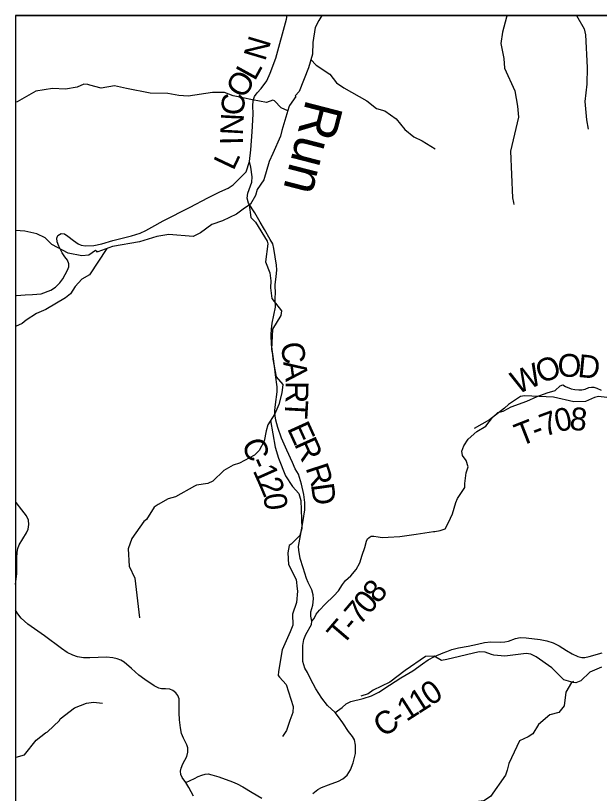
# Model space of a CAD drawing. Extents: x -1.8 to 75.7, y -2 to 25.
# Drawn here: x 43.8 to 45.252, y 20.577 to 22.512 of the extents above; entities that cross this region are included whole.
import ezdxf

# ---------------------------------------------------------------- set-up
doc = ezdxf.new("R2010")
doc.units = 0
for name, color, linetype in [('GM_X_County_Road', 7, 'Continuous'), ('GM_X_County_Road_Text', 7, 'Continuous'), ('GM_X_Minor_River', 7, 'Continuous'), ('GM_X_Minor_River_Text', 7, 'Continuous'), ('GM_X_Township', 7, 'Continuous'), ('GM_X_Township_Road', 7, 'Continuous'), ('GM_X_Township_Road_Text', 7, 'Continuous'), ('GM_X_Township_ROW', 7, 'Continuous'), ('SH_Data', 7, 'Continuous')]:
    doc.layers.add(name, color=color, linetype=linetype)

msp = doc.modelspace()

# ---------------------------------------------------------------- linework, layer by layer
at = {"layer": 'GM_X_County_Road'}
for points in [[(44.3815, 22.1493), (44.3852, 22.1784), (44.3881, 22.2225), (44.3903, 22.2519), (44.391, 22.2673), (44.3905, 22.2878), (44.3912, 22.2996), (44.3946, 22.3107), (44.4006, 22.3196), (44.4108, 22.3303), (44.4247, 22.3497), (44.4334, 22.369), (44.4471, 22.4058), (44.4734, 22.5027), (44.4758, 22.5121)], [(44.139, 21.986), (44.167, 22.0018), (44.2344, 22.0355), (44.2786, 22.0591), (44.3078, 22.0736), (44.329, 22.0829), (44.3408, 22.0912), (44.355, 22.1052), (44.3646, 22.1143), (44.3734, 22.1236), (44.3815, 22.1493)], [(44.5951, 20.7784), (44.5759, 20.7961), (44.5614, 20.8146), (44.5467, 20.8379), (44.5336, 20.8622), (44.5264, 20.8778), (44.5197, 20.8888), (44.5148, 20.9051), (44.5143, 20.9193), (44.5146, 20.9453), (44.5167, 20.9603), (44.5221, 20.9726), (44.536, 20.9975), (44.5368, 21.0061), (44.5341, 21.0184), (44.5347, 21.0288), (44.5395, 21.046), (44.5408, 21.061), (44.5403, 21.0717), (44.5365, 21.0839), (44.5317, 21.0934), (44.528, 21.1019), (44.5239, 21.1119), (44.5156, 21.1384), (44.5081, 21.1619), (44.5042, 21.1825), (44.5036, 21.1914), (44.509, 21.219), (44.5156, 21.2559), (44.5194, 21.2824), (44.5191, 21.3009), (44.5173, 21.3205), (44.5111, 21.3467), (44.5033, 21.3711), (44.4956, 21.3847), (44.4886, 21.4003), (44.4744, 21.4308), (44.461, 21.4613), (44.4519, 21.4876), (44.4474, 21.5061), (44.4452, 21.5219), (44.4452, 21.5296), (44.4468, 21.5446), (44.4508, 21.5762), (44.4508, 21.5885), (44.4468, 21.6185), (44.4439, 21.64), (44.4365, 21.6941), (44.4353, 21.7179), (44.4361, 21.7321), (44.4383, 21.7471), (44.4466, 21.7865), (44.446, 21.8052), (44.4463, 21.8269), (44.446, 21.8361), (44.4457, 21.8435), (44.4484, 21.862), (44.4498, 21.8797), (44.449, 21.8909), (44.4425, 21.9327), (44.4396, 21.9442), (44.4334, 21.9554), (44.4187, 21.9801), (44.408, 21.9983), (44.3951, 22.0211), (44.3793, 22.0452), (44.3761, 22.0583), (44.378, 22.0701), (44.3876, 22.0979), (44.3882, 22.1113), (44.385, 22.1349), (44.3815, 22.1493)], [(43.8002, 21.8152), (43.8028, 21.8157), (43.8243, 21.8176), (43.8426, 21.8181), (43.8642, 21.8202), (43.8879, 21.8293), (43.8997, 21.8365), (43.9104, 21.847), (43.9176, 21.8572), (43.9291, 21.8791), (43.9324, 21.8869), (43.9329, 21.8949), (43.9289, 21.9038), (43.923, 21.9118), (43.916, 21.922), (43.9077, 21.9388), (43.904, 21.949), (43.9029, 21.9584), (43.9056, 21.9654), (43.9133, 21.9696), (43.9216, 21.9688), (43.9305, 21.9635), (43.9444, 21.9528), (43.9559, 21.9442), (43.9629, 21.941), (43.9744, 21.9391), (43.9948, 21.9404), (44.0143, 21.9442), (44.0422, 21.9522), (44.0882, 21.9643), (44.1099, 21.971), (44.1244, 21.9777), (44.139, 21.986)], [(43.8002, 21.0966), (43.8031, 21.1246), (43.8036, 21.1457), (43.8033, 21.1629), (43.804, 21.1773), (43.8057, 21.1864), (43.8094, 21.1958), (43.8274, 21.2255), (43.8315, 21.2348), (43.8335, 21.2464), (43.8324, 21.257), (43.8277, 21.2679), (43.8158, 21.2828), (43.8014, 21.3011), (43.8002, 21.302)], [(44.2239, 20.6042), (44.2148, 20.6169), (44.2114, 20.6245), (44.2105, 20.6327), (44.2116, 20.6398), (44.2159, 20.6507), (44.2258, 20.6692), (44.2284, 20.68), (44.2282, 20.6905), (44.226, 20.6981), (44.2174, 20.7149), (44.2127, 20.7261), (44.2103, 20.7409), (44.2079, 20.7605), (44.2066, 20.7777), (44.2073, 20.8012), (44.2066, 20.8124), (44.2034, 20.821), (44.1985, 20.8276), (44.1916, 20.8332), (44.1834, 20.8365), (44.1729, 20.8371), (44.1634, 20.8375), (44.1561, 20.8393), (44.1451, 20.8453), (44.1214, 20.8603), (44.107, 20.8713), (44.0883, 20.8879), (44.0704, 20.904), (44.0622, 20.9088), (44.0528, 20.9124), (44.0424, 20.9148), (44.0259, 20.9161), (43.985, 20.9146), (43.9691, 20.9148), (43.9542, 20.9172), (43.9422, 20.9212), (43.9284, 20.9279), (43.9146, 20.9376), (43.872, 20.9695), (43.8475, 20.9867), (43.8309, 20.9981), (43.8141, 21.0129), (43.8055, 21.0241), (43.8002, 21.0331)], [(44.8724, 20.9306), (44.8847, 20.9351), (44.9014, 20.9392), (44.9254, 20.944), (44.9491, 20.9486), (44.9659, 20.9526), (44.9817, 20.9542), (45.005, 20.9535), (45.0164, 20.9545), (45.0261, 20.9558), (45.0433, 20.9626), (45.0545, 20.9651), (45.0698, 20.9642), (45.1045, 20.9598), (45.1208, 20.957), (45.137, 20.9516), (45.1517, 20.9447), (45.1698, 20.9328), (45.1843, 20.9244), (45.198, 20.9179), (45.2082, 20.9156), (45.2157, 20.9156), (45.2266, 20.9177), (45.2587, 20.927)], [(44.5389, 20.577), (44.5518, 20.5867), (44.5609, 20.592), (44.5783, 20.599), (44.6035, 20.6078), (44.6137, 20.6134), (44.6249, 20.6231), (44.6332, 20.6362), (44.6396, 20.6534), (44.645, 20.6767), (44.6453, 20.6973), (44.6429, 20.7107), (44.6375, 20.7187), (44.6276, 20.7313), (44.6142, 20.7527), (44.6035, 20.768), (44.5951, 20.7784), (44.6118, 20.7907), (44.6225, 20.7998), (44.6338, 20.806), (44.6646, 20.8135), (44.6849, 20.8202), (44.7034, 20.8288), (44.7296, 20.8464), (44.7582, 20.8651), (44.788, 20.8821), (44.8119, 20.8993), (44.8261, 20.9098), (44.8417, 20.9179), (44.8631, 20.9272), (44.8724, 20.9306)], [(44.2239, 20.6042), (44.2454, 20.6148), (44.2542, 20.6197), (44.263, 20.623), (44.2712, 20.6251), (44.2792, 20.626), (44.2884, 20.624), (44.3058, 20.6182), (44.3396, 20.6064), (44.351, 20.6015), (44.365, 20.5939), (44.3885, 20.5797), (44.4121, 20.5656)], [(44.2424, 20.5709), (44.2307, 20.5918), (44.2239, 20.6042)]]:
    msp.add_lwpolyline(points, dxfattribs=at)
at = {"layer": 'GM_X_Minor_River'}
for points in [[(44.5615, 22.5121), (44.5542, 22.4997), (44.5448, 22.4822), (44.5392, 22.4449), (44.5388, 22.416)], [(45.0222, 22.5121), (45.0208, 22.5083), (45.011, 22.4706), (45.0071, 22.4422), (45.0143, 22.4056), (45.0162, 22.3812), (45.0417, 22.3249), (45.0478, 22.2868), (45.0507, 22.2593), (45.0311, 22.1745), (45.0359, 22.0589), (45.0386, 22.0475), (45.0392, 22.0421)], [(45.1951, 22.5121), (45.2142, 22.4793), (45.2175, 22.464), (45.2215, 22.383), (45.2206, 22.3413), (45.2155, 22.2982), (45.2198, 22.2528), (45.2241, 22.2299)], [(44.5388, 22.416), (44.5286, 22.3818), (44.5049, 22.3236), (44.4951, 22.3126), (44.4966, 22.3107), (44.4815, 22.2886), (44.48, 22.284), (44.4623, 22.2258), (44.4589, 22.2117), (44.44, 22.1691), (44.4306, 22.149), (44.4178, 22.1033), (44.4008, 22.0797), (44.397, 22.0645), (44.3842, 22.0432), (44.3664, 22.0302), (44.3498, 22.018), (44.3147, 22.0016), (44.2878, 21.9924), (44.2603, 21.9718), (44.2565, 21.9699), (44.2418, 21.9623), (44.1809, 21.9678), (44.151, 21.9628), (44.1087, 21.9494), (44.0411, 21.9375), (44.0044, 21.9241), (44.0006, 21.9241)], [(44.5342, 22.403), (44.5474, 22.3889), (44.5819, 22.3661), (44.5982, 22.3447), (44.616, 22.3324), (44.6732, 22.3002), (44.6972, 22.2812), (44.7182, 22.2748), (44.7463, 22.2553), (44.7682, 22.2288), (44.7903, 22.2107), (44.8112, 22.2001), (44.8435, 22.1809)], [(44.4773, 22.2754), (44.4606, 22.2823), (44.4442, 22.3003), (44.4397, 22.3016), (44.4244, 22.296), (44.3894, 22.3028), (44.341, 22.3123), (44.3193, 22.3206), (44.2898, 22.3204), (44.2295, 22.312), (44.2057, 22.3132), (44.1786, 22.3186), (44.1352, 22.3192), (44.0762, 22.331), (44.0465, 22.3376), (44.0127, 22.3311), (43.9846, 22.3392), (43.9801, 22.3405), (43.9699, 22.3416), (43.9531, 22.3338), (43.9246, 22.329), (43.8921, 22.3308), (43.8507, 22.3237), (43.8045, 22.2975), (43.8002, 22.2968)], [(44.3813, 22.0409), (44.3813, 22.0411), (44.3851, 22.0098), (44.3965, 21.9984), (44.4257, 21.9511), (44.4273, 21.9442), (44.4218, 21.8996), (44.4323, 21.8723), (44.4348, 21.8521), (44.4338, 21.8347), (44.4376, 21.8087), (44.4612, 21.778), (44.4597, 21.7662), (44.4387, 21.7324), (44.4364, 21.6819), (44.4387, 21.6689), (44.4398, 21.6575), (44.4479, 21.6132), (44.4644, 21.5945), (44.4626, 21.5736), (44.4546, 21.545), (44.4444, 21.5214), (44.4273, 21.4942), (44.4235, 21.4796), (44.4182, 21.4539), (44.4061, 21.4304), (44.3944, 21.4186), (44.3571, 21.3989), (44.3415, 21.3941), (44.3184, 21.3804), (44.2904, 21.3539), (44.2781, 21.3482), (44.25, 21.3442), (44.2447, 21.3417), (44.1981, 21.3151), (44.1794, 21.31), (44.1548, 21.2963), (44.1444, 21.2891), (44.1257, 21.2585), (44.1192, 21.2538), (44.0895, 21.2111), (44.0801, 21.1859), (44.0825, 21.1426), (44.0967, 21.1129), (44.1084, 21.0141)], [(44.0044, 21.9241), (43.9986, 21.9279), (43.9827, 21.9163), (43.9649, 21.9145), (43.9311, 21.9213), (43.8906, 21.9427), (43.8741, 21.9596), (43.8532, 21.9694), (43.8232, 21.976), (43.8002, 21.9772)], [(44.0272, 21.9324), (43.9843, 21.8672), (43.9651, 21.8564), (43.9482, 21.8384), (43.9367, 21.8198), (43.9247, 21.8099), (43.8755, 21.7811), (43.8525, 21.7712), (43.8266, 21.7545), (43.8162, 21.7465), (43.8002, 21.7383)], [(45.27, 21.562), (45.2496, 21.5642), (45.2397, 21.5618), (45.2171, 21.5519), (45.1884, 21.5517), (45.1377, 21.5628), (45.0653, 21.5666), (45.0557, 21.5642), (45.0257, 21.5447), (45.0159, 21.5359), (44.9788, 21.5063), (44.9407, 21.4851)], [(44.434, 21.5049), (44.4457, 21.4386), (44.4543, 21.411), (44.4715, 21.3675), (44.4888, 21.3404), (44.5045, 21.3236), (44.5093, 21.3056), (44.5121, 21.2363), (44.507, 21.2187), (44.4856, 21.1973), (44.4802, 21.1937), (44.477, 21.1759), (44.4784, 21.147), (44.4977, 21.1092), (44.5007, 21.0859), (44.501, 21.0806), (44.4986, 21.0526), (44.489, 21.0229), (44.4897, 20.9959), (44.4828, 20.9794), (44.4629, 20.9349), (44.4537, 20.8805), (44.453, 20.871), (44.4567, 20.8663), (44.4728, 20.848), (44.4904, 20.7935), (44.4892, 20.7787), (44.4825, 20.7588), (44.4738, 20.7336), (44.4636, 20.7191)], [(45.2572, 20.8914), (45.2281, 20.879), (45.2056, 20.8573), (45.1933, 20.8524), (45.1865, 20.853), (45.1633, 20.8602), (45.1336, 20.8896), (45.0947, 20.9167), (45.0809, 20.9235), (45.0693, 20.9254), (45.0166, 20.9191), (44.989, 20.9215), (44.9834, 20.9229), (44.9681, 20.9287), (44.953, 20.9295), (44.8723, 20.9104), (44.859, 20.9082), (44.8412, 20.919), (44.8196, 20.9182), (44.769, 20.8833), (44.7307, 20.8542), (44.6893, 20.8339), (44.6769, 20.8248), (44.6586, 20.8189)], [(45.1877, 20.8556), (45.1828, 20.8531), (45.1684, 20.8289), (45.1644, 20.7952), (45.151, 20.7789), (45.1282, 20.7728), (45.1006, 20.7486), (45.0859, 20.7259), (45.0744, 20.7183), (45.0533, 20.7083), (45.0266, 20.6515), (45.0227, 20.6356), (45.0182, 20.6229), (44.9814, 20.5693), (44.9648, 20.5592), (44.9447, 20.5568), (44.9398, 20.5562), (44.9132, 20.5525), (44.8876, 20.5435), (44.8706, 20.5296), (44.839, 20.5116), (44.814, 20.4942), (44.7943, 20.4682)], [(43.8002, 20.6665), (43.8017, 20.6677), (43.8223, 20.6735), (43.8517, 20.7098), (43.8745, 20.7277), (43.8799, 20.7309), (43.9091, 20.7585), (43.9108, 20.763), (43.9467, 20.7903), (43.9766, 20.8019), (43.9937, 20.8044), (44.0167, 20.8021)]]:
    msp.add_lwpolyline(points, dxfattribs=at)
at = {"layer": 'GM_X_Township'}
msp.add_lwpolyline([(48.1876, 22.5121), (43.8002, 22.5121), (43.8002, 18.978)], dxfattribs=at)
at = {"layer": 'GM_X_Township_Road'}
for points in [[(45.0138, 21.5293), (45.0328, 21.539), (45.0714, 21.5531), (45.0968, 21.5647), (45.1215, 21.574), (45.1416, 21.5799), (45.1539, 21.5909), (45.1611, 21.594), (45.1678, 21.5891), (45.1812, 21.5837), (45.1907, 21.5817), (45.2005, 21.5809), (45.2077, 21.5809), (45.2167, 21.5832), (45.2251, 21.5866), (45.2321, 21.5879), (45.238, 21.5879), (45.2452, 21.5853), (45.2563, 21.5801)], [(44.5368, 21.0061), (44.5422, 21.0122), (44.5478, 21.0232), (44.5561, 21.0331), (44.5703, 21.0478), (44.5917, 21.069), (44.6032, 21.081), (44.6134, 21.0968), (44.6209, 21.107), (44.6338, 21.1185), (44.6471, 21.1346), (44.6562, 21.1507), (44.6618, 21.17), (44.6684, 21.189), (44.6726, 21.2045), (44.6756, 21.2109), (44.679, 21.2142), (44.6846, 21.2171), (44.6913, 21.2171), (44.7016, 21.2155), (44.7114, 21.2142), (44.7263, 21.2145), (44.7554, 21.2165), (44.7962, 21.2222), (44.8389, 21.2284), (44.8424, 21.229)]]:
    msp.add_lwpolyline(points, dxfattribs=at)
at = {"layer": 'GM_X_Township_ROW'}
msp.add_lwpolyline([(44.8424, 21.229), (44.8559, 21.2315), (44.868, 21.2358), (44.8767, 21.251), (44.8868, 21.2731), (44.8947, 21.3006), (44.8986, 21.3109), (44.9171, 21.3384), (44.9174, 21.3485), (44.9202, 21.3749), (44.9253, 21.3896), (44.9204, 21.4055), (44.9112, 21.4181), (44.9094, 21.4287), (44.9143, 21.4423), (44.9253, 21.4585), (44.9467, 21.4773), (44.969, 21.4904), (44.986, 21.5125), (44.9991, 21.5249), (45.0122, 21.5285), (45.0138, 21.5293)], dxfattribs=at)
at = {"layer": 'SH_Data'}
for q in [(43.8002, 15.7121), (50.6002, 22.5121), (43.8002, 15.7121), (50.6002, 22.5121)]:
    msp.add_line((43.8002, 22.5121), q, dxfattribs=at)

# ---------------------------------------------------------------- texts
at = {"layer": 'GM_X_County_Road_Text'}
for s, rotation, p in [('N', 73.4185, (44.4206, 22.3969)), ('L', 61.2064, (44.395, 22.3475)), ('O', 59.2714, (44.3684, 22.3027)), ('C', 86.9318, (44.368, 22.263)), ('N', 86.9277, (44.3653, 22.213)), ('I', 91.2033, (44.3658, 22.1908)), ('L', 64.6837, (44.3417, 22.1246)), ('C', 277.6924, (44.4592, 21.6967)), ('A', 277.4707, (44.4655, 21.6505)), ('R', 269.4223, (44.4718, 21.603)), ('T', 266.8141, (44.4714, 21.557)), ('E', 294.5102, (44.4745, 21.4854)), ('C', 290.8671, (44.3616, 21.4488)), ('R', 294.1713, (44.4921, 21.4468)), ('-', 294.1, (44.3796, 21.402)), ('R', 288.1418, (44.5206, 21.3871)), ('1', 294.1433, (44.3891, 21.3807)), ('2', 293.0964, (44.4033, 21.349)), ('D', 277.9042, (44.5345, 21.3454)), ('0', 277.2845, (44.416, 21.3208)), ('0', 34.2863, (44.8324, 20.7935)), ('1', 32.4848, (44.8012, 20.7736)), ('1', 32.6227, (44.7718, 20.7548)), ('C', 35.809, (44.7153, 20.7149)), ('-', 34.1415, (44.7528, 20.7419))]:
    msp.add_text(s, height=0.0568, rotation=rotation, dxfattribs=at).set_placement(p)
at = {"layer": 'GM_X_Minor_River_Text'}
msp.add_text('Run', height=0.0947, rotation=255.514, dxfattribs=at).set_placement((44.5236, 22.3068))
at = {"layer": 'GM_X_Township_Road_Text'}
for s, rotation, p in [('O', 359.7887, (45.1477, 21.6136)), ('O', 22.7387, (45.1075, 21.5955)), ('D', 354.3043, (45.1963, 21.6135)), ('W', 23.5472, (45.0473, 21.5692)), ('0', 12.6919, (45.1468, 21.4753)), ('8', 353.3894, (45.1759, 21.4828)), ('7', 20.4044, (45.1159, 21.4637)), ('T', 21.4409, (45.0549, 21.4398)), ('-', 21.255, (45.0944, 21.4553)), ('8', 50.2182, (44.7016, 21.047)), ('0', 49.7228, (44.6786, 21.0199)), ('7', 49.5559, (44.6558, 20.9932)), ('T', 49.4986, (44.613, 20.943)), ('-', 49.5025, (44.6406, 20.9754))]:
    msp.add_text(s, height=0.0568, rotation=rotation, dxfattribs=at).set_placement(p)

doc.saveas('drawing.dxf')
